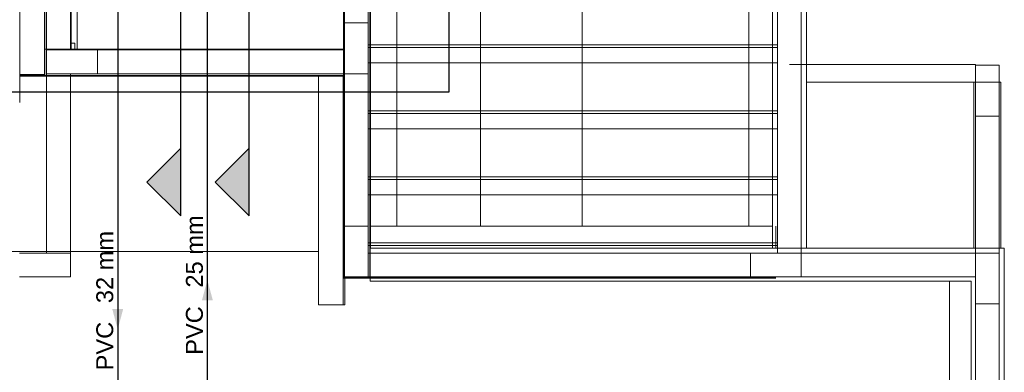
# Model space of a CAD drawing. Header units: millimetres. Extents: x -16331 to -10174, y -4135 to -3584.
# Tile 309 of 456: x -10262 to -10250, y -3993 to -3989. Entities that reach past the tile are written whole.
import ezdxf

# ---------------------------------------------------------------- set-up
doc = ezdxf.new("R2010")
doc.units = ezdxf.units.MM
for name, color, linetype in [('AF-Condutos', 4, 'Continuous'), ('AF-Sentido conduto', 7, 'Continuous'), ('AF-Textos conduto', 7, 'Continuous'), ('AL-Condutos', 3, 'Continuous'), ('AL-Sentido conduto', 7, 'Continuous'), ('AL-Textos conduto', 7, 'Continuous')]:
    doc.layers.add(name, color=color, linetype=linetype)
for name, color, linetype, lineweight in [('DI-Detalhes', 1, 'Continuous', 30), ('IFC-IfcBuildingElementProxy-Contorno', 250, 'Continuous', 5), ('IFC-IfcRoof-Contorno', 250, 'Continuous', 5), ('IFC-IfcSpace-Contorno', 250, 'Continuous', 5), ('IFC-IfcWall-Contorno', 250, 'Continuous', 5), ('IFC-IfcWallStandardCase-Contorno', 250, 'Continuous', 5), ('IFC-Laje-Contorno', 134, 'Continuous', 5), ('IFC-Pilar-Contorno', 83, 'Continuous', 5), ('IFC-Viga-Contorno', 66, 'Continuous', 5)]:
    doc.layers.add(name, color=color, linetype=linetype, lineweight=lineweight)
doc.styles.add('Arial', font='arial.ttf', dxfattribs={"height": 100})

msp = doc.modelspace()

# ---------------------------------------------------------------- hatches: boundary and pattern name
at = {"layer": 'AF-Sentido conduto', "linetype": 'Continuous'}
msp.add_hatch(color=140, dxfattribs=at).paths.add_polyline_path([(-10260.7588, -3992.5452), (-10260.6941, -3992.3037), (-10260.8235, -3992.3037)])
at = {"layer": 'AL-Sentido conduto', "linetype": 'Continuous'}
msp.add_hatch(color=3, dxfattribs=at).paths.add_polyline_path([(-10259.699, -3991.9613), (-10259.7637, -3992.2028), (-10259.6343, -3992.2028)])
at = {"layer": 'DI-Detalhes', "linetype": 'Continuous'}
for points in [[(-10260.0137, -3991.2052), (-10260.0137, -3990.4052), (-10260.4137, -3990.8052)], [(-10259.2059, -3991.2052), (-10259.2059, -3990.4052), (-10259.6059, -3990.8052)]]:
    msp.add_hatch(color=1, dxfattribs=at).paths.add_polyline_path(points)

# ---------------------------------------------------------------- linework, layer by layer
at = {"layer": 'AF-Condutos'}
msp.add_line((-10260.7588, -3988.2469), (-10260.7588, -3996.4435), dxfattribs=at)
at = {"layer": 'AF-Sentido conduto'}
msp.add_lwpolyline([(-10260.7588, -3992.1452), (-10260.7588, -3992.5452)], dxfattribs=at)
at = {"layer": 'AL-Condutos'}
msp.add_line((-10259.699, -3996.0519), (-10259.699, -3988.2707), dxfattribs=at)
at = {"layer": 'AL-Sentido conduto'}
msp.add_lwpolyline([(-10259.699, -3992.3613), (-10259.699, -3991.9613)], dxfattribs=at)
at = {"layer": 'DI-Detalhes'}
for p, q in [((-10260.0137, -3990.8052), (-10260.0137, -3981.5916)), ((-10259.2059, -3990.8052), (-10259.2059, -3981.5916))]:
    msp.add_line(p, q, dxfattribs=at)
for points in [[(-10262.7449, -3982.9979), (-10256.8435, -3982.9979), (-10256.8435, -3989.7423), (-10262.7449, -3989.7423), (-10262.7449, -3982.9979)], [(-10260.0137, -3991.2052), (-10260.0137, -3990.4052), (-10260.4137, -3990.8052), (-10260.0137, -3991.2052)], [(-10259.2059, -3991.2052), (-10259.2059, -3990.4052), (-10259.6059, -3990.8052), (-10259.2059, -3991.2052)]]:
    msp.add_lwpolyline(points, dxfattribs=at)
at = {"layer": 'IFC-IfcBuildingElementProxy-Contorno', "lineweight": 5}
for p, q in [((-10257.771, -3991.3262), (-10257.771, -3983.7835)), ((-10257.771, -3983.7835), (-10257.771, -3991.3262)), ((-10257.458, -3991.3262), (-10257.458, -3983.7835)), ((-10253.2998, -3983.7835), (-10253.2998, -3991.3262)), ((-10261.623, -3984.0945), (-10261.623, -3989.5433)), ((-10261.9163, -3988.2294), (-10261.9163, -3989.3508)), ((-10261.623, -3989.3508), (-10261.623, -3988.2294)), ((-10261.9163, -3989.3508), (-10261.9163, -3989.5332)), ((-10261.623, -3989.5332), (-10261.623, -3989.3508)), ((-10261.9163, -3989.5332), (-10261.9163, -3989.5433)), ((-10261.9163, -3989.5433), (-10261.623, -3989.5433)), ((-10261.623, -3989.5332), (-10261.9157, -3989.5332)), ((-10261.9157, -3989.5332), (-10261.9157, -3989.536)), ((-10261.9157, -3989.536), (-10261.9157, -3989.5433)), ((-10261.9157, -3989.5433), (-10261.9157, -3989.5513)), ((-10258.3863, -3989.5513), (-10261.9157, -3989.5513)), ((-10261.9157, -3989.5513), (-10261.9157, -3989.849)), ((-10261.9157, -3989.5513), (-10261.619, -3989.5513)), ((-10261.619, -3989.5332), (-10261.623, -3989.5332)), ((-10261.619, -3989.5513), (-10258.3863, -3989.5513)), ((-10258.3863, -3989.5513), (-10258.3863, -3989.8643)), ((-10258.093, -3989.5513), (-10258.3863, -3989.5513)), ((-10258.3863, -3989.5513), (-10258.093, -3989.5513)), ((-10258.093, -3989.5433), (-10258.093, -3991.6235)), ((-10258.093, -3989.8643), (-10258.093, -3989.5513)), ((-10258.093, -3989.5513), (-10258.089, -3989.5513)), ((-10258.089, -3989.5513), (-10258.089, -3989.5433)), ((-10261.9157, -3989.849), (-10261.9157, -3989.8643)), ((-10258.3863, -3989.8643), (-10258.3863, -3991.6086)), ((-10258.093, -3991.6235), (-10258.093, -3989.8643)), ((-10257.771, -3991.5835), (-10257.771, -3991.3262)), ((-10257.6705, -3991.3262), (-10257.771, -3991.3262)), ((-10257.458, -3991.3262), (-10257.6705, -3991.3262)), ((-10256.4705, -3991.3262), (-10257.458, -3991.3262)), ((-10255.2704, -3991.3262), (-10256.4705, -3991.3262)), ((-10253.2998, -3991.3262), (-10255.2704, -3991.3262)), ((-10253.0579, -3991.3262), (-10253.2998, -3991.3262)), ((-10253.0188, -3991.3262), (-10253.0579, -3991.3262)), ((-10252.9788, -3991.5835), (-10252.9788, -3991.3262)), ((-10258.3863, -3991.6086), (-10258.3863, -3991.6235)), ((-10258.3863, -3991.6235), (-10258.3863, -3992.2533)), ((-10258.093, -3991.6235), (-10258.093, -3991.9335)), ((-10258.093, -3992.2533), (-10258.093, -3991.6235)), ((-10257.779, -3991.6195), (-10257.779, -3991.6235)), ((-10257.7737, -3991.6195), (-10257.779, -3991.6195)), ((-10258.093, -3991.9335), (-10258.093, -3991.9415)), ((-10258.093, -3991.9415), (-10258.093, -3992.2533)), ((-10258.089, -3991.9335), (-10258.089, -3991.9415)), ((-10258.089, -3991.9415), (-10257.779, -3991.9415)), ((-10257.7737, -3991.9415), (-10258.089, -3991.9415)), ((-10258.0749, -3991.9415), (-10258.0749, -3991.9335)), ((-10258.0749, -3992.2533), (-10258.0749, -3991.9415)), ((-10257.779, -3991.9415), (-10252.9788, -3991.9415)), ((-10250.9261, -3991.9735), (-10250.9261, -3992.2545)), ((-10258.3863, -3992.2533), (-10258.093, -3992.2533)), ((-10258.093, -3992.2533), (-10258.089, -3992.2533)), ((-10258.089, -3992.2533), (-10258.0777, -3992.2533)), ((-10258.0777, -3992.2533), (-10258.0749, -3992.2533)), ((-10250.9261, -3992.2545), (-10250.9261, -3996.8325))]:
    msp.add_line(p, q, dxfattribs=at)
at = {"layer": 'IFC-IfcRoof-Contorno', "lineweight": 5}
for p, q in [((-10261.619, -3989.5433), (-10261.619, -3983.7735)), ((-10256.4705, -3983.7835), (-10256.4705, -3991.3262)), ((-10255.2704, -3983.7835), (-10255.2704, -3991.3262)), ((-10253.0188, -3983.7835), (-10253.0188, -3991.3262)), ((-10252.6188, -3989.6233), (-10252.6188, -3983.7835)), ((-10261.309, -3986.5133), (-10261.309, -3989.2335)), ((-10261.239, -3989.2335), (-10261.239, -3988.1034)), ((-10261.2652, -3989.1633), (-10261.309, -3989.1633)), ((-10261.2652, -3989.165), (-10261.2652, -3989.1633)), ((-10261.2652, -3989.2333), (-10261.2652, -3989.165)), ((-10261.309, -3989.2333), (-10261.2652, -3989.2333)), ((-10261.2652, -3989.2335), (-10261.239, -3989.2335)), ((-10252.6188, -3991.3262), (-10252.6188, -3989.6233)), ((-10250.6388, -3989.6235), (-10252.6188, -3989.6235)), ((-10250.3188, -3989.6235), (-10250.6388, -3989.6235)), ((-10250.3188, -3991.5835), (-10250.3188, -3989.6235)), ((-10253.0188, -3991.3262), (-10253.0188, -3991.5835)), ((-10252.6188, -3991.5835), (-10252.6188, -3991.3262)), ((-10266.419, -3991.6235), (-10261.9157, -3991.6235)), ((-10258.3863, -3991.6235), (-10266.419, -3991.6235)), ((-10261.9157, -3991.6235), (-10261.619, -3991.6235)), ((-10261.619, -3991.6235), (-10258.3863, -3991.6235)), ((-10257.7737, -3991.5835), (-10257.7737, -3991.6086)), ((-10257.6705, -3991.5835), (-10257.7737, -3991.5835)), ((-10257.7737, -3991.6086), (-10257.7737, -3991.6195)), ((-10257.7737, -3991.6195), (-10257.7737, -3991.6235)), ((-10257.7737, -3991.6235), (-10257.7737, -3991.9335)), ((-10257.458, -3991.5835), (-10257.6705, -3991.5835)), ((-10256.4705, -3991.5835), (-10257.458, -3991.5835)), ((-10255.2704, -3991.5835), (-10256.4705, -3991.5835)), ((-10253.2998, -3991.5835), (-10255.2704, -3991.5835)), ((-10253.0579, -3991.5835), (-10253.2998, -3991.5835)), ((-10253.0188, -3991.5835), (-10253.0579, -3991.5835)), ((-10252.9868, -3991.5835), (-10253.0188, -3991.5835)), ((-10252.9788, -3991.5835), (-10252.9868, -3991.5835)), ((-10252.8138, -3991.5835), (-10252.9788, -3991.5835)), ((-10252.6588, -3991.5835), (-10252.8138, -3991.5835)), ((-10250.9261, -3991.5835), (-10252.6588, -3991.5835)), ((-10250.6688, -3991.5835), (-10250.9261, -3991.5835)), ((-10250.6388, -3991.5835), (-10250.6688, -3991.5835)), ((-10250.6328, -3991.5835), (-10250.6388, -3991.5835)), ((-10250.6288, -3991.5835), (-10250.6328, -3991.5835)), ((-10250.3188, -3991.5835), (-10250.6288, -3991.5835)), ((-10250.2788, -3991.5835), (-10250.3188, -3991.5835)), ((-10250.2788, -3997.5035), (-10250.2788, -3991.5835)), ((-10257.7737, -3991.9335), (-10257.7737, -3991.9415)), ((-10257.7737, -3991.9415), (-10257.7737, -3991.9735)), ((-10257.7737, -3991.9735), (-10257.6705, -3991.9735)), ((-10257.6705, -3991.9735), (-10257.458, -3991.9735)), ((-10257.458, -3991.9735), (-10252.9788, -3991.9735)), ((-10252.9788, -3991.9735), (-10252.8138, -3991.9735)), ((-10252.8138, -3991.9735), (-10250.9261, -3991.9735)), ((-10250.9261, -3991.9735), (-10250.6688, -3991.9735)), ((-10250.6688, -3991.9735), (-10250.6688, -3992.2545)), ((-10250.6688, -3992.2545), (-10250.6688, -3997.1135))]:
    msp.add_line(p, q, dxfattribs=at)
at = {"layer": 'IFC-IfcSpace-Contorno', "lineweight": 5}
for p, q in [((-10250.6388, -3989.6233), (-10252.6188, -3989.6233)), ((-10250.6388, -3991.5835), (-10250.6388, -3989.6233))]:
    msp.add_line(p, q, dxfattribs=at)
at = {"layer": 'IFC-IfcWall-Contorno', "lineweight": 5}
for p, q in [((-10257.7737, -3991.6235), (-10257.779, -3991.6235)), ((-10257.779, -3991.6235), (-10257.779, -3991.9335)), ((-10257.779, -3991.9335), (-10252.9788, -3991.9335))]:
    msp.add_line(p, q, dxfattribs=at)
at = {"layer": 'IFC-IfcWallStandardCase-Contorno', "lineweight": 5}
for p, q in [((-10258.089, -3983.7835), (-10258.089, -3989.2333)), ((-10257.779, -3989.8793), (-10257.779, -3983.7835)), ((-10261.619, -3984.0945), (-10261.619, -3989.2333)), ((-10261.309, -3989.1633), (-10261.309, -3986.5133)), ((-10261.309, -3989.2333), (-10261.309, -3989.1633)), ((-10261.309, -3989.2333), (-10261.619, -3989.2333)), ((-10261.619, -3989.2333), (-10261.619, -3989.2335)), ((-10261.619, -3989.2333), (-10261.4588, -3989.2333)), ((-10261.619, -3989.2335), (-10261.619, -3989.2499)), ((-10261.619, -3989.2499), (-10261.619, -3989.5332)), ((-10261.4588, -3989.2333), (-10261.3454, -3989.2333)), ((-10261.3454, -3989.2333), (-10261.309, -3989.2333)), ((-10261.2652, -3989.2333), (-10261.309, -3989.2333)), ((-10261.239, -3989.2333), (-10261.2652, -3989.2333)), ((-10258.6498, -3989.2333), (-10261.239, -3989.2333)), ((-10258.089, -3989.2333), (-10258.6498, -3989.2333)), ((-10258.089, -3989.2826), (-10258.089, -3989.2333)), ((-10258.089, -3989.2333), (-10258.089, -3989.5332)), ((-10258.089, -3989.5332), (-10258.089, -3989.2826)), ((-10261.619, -3989.5332), (-10261.619, -3989.5433)), ((-10261.619, -3989.5433), (-10258.6498, -3989.5433)), ((-10258.6498, -3989.5433), (-10258.3863, -3989.5433)), ((-10258.3863, -3989.5433), (-10258.093, -3989.5433)), ((-10258.093, -3989.5433), (-10258.089, -3989.5433)), ((-10258.089, -3989.5433), (-10258.089, -3989.5332)), ((-10258.089, -3989.5332), (-10258.089, -3989.5433)), ((-10258.089, -3989.5433), (-10258.089, -3989.5513)), ((-10258.089, -3989.5513), (-10258.089, -3989.8793)), ((-10258.089, -3989.8793), (-10258.089, -3991.6086)), ((-10257.779, -3991.3262), (-10257.779, -3989.8793)), ((-10257.779, -3991.6086), (-10257.779, -3991.3262)), ((-10258.089, -3991.6086), (-10258.089, -3991.6235)), ((-10258.089, -3991.6235), (-10258.089, -3991.829)), ((-10257.779, -3991.6195), (-10257.779, -3991.6086)), ((-10257.779, -3991.6235), (-10257.779, -3991.6195)), ((-10257.779, -3991.829), (-10257.779, -3991.6235)), ((-10258.089, -3991.829), (-10258.089, -3991.883)), ((-10258.089, -3991.883), (-10258.089, -3991.9335)), ((-10257.779, -3991.883), (-10257.779, -3991.829)), ((-10257.779, -3991.9335), (-10257.779, -3991.883)), ((-10258.089, -3991.9335), (-10258.0749, -3991.9335)), ((-10258.0749, -3991.9335), (-10257.9839, -3991.9335)), ((-10257.9839, -3991.9335), (-10257.779, -3991.9335))]:
    msp.add_line(p, q, dxfattribs=at)
at = {"layer": 'IFC-Laje-Contorno', "lineweight": 5}
for p, q in [((-10261.599, -3989.2433), (-10261.599, -3983.7635)), ((-10261.319, -3983.7635), (-10261.319, -3989.2433)), ((-10258.079, -3988.9233), (-10258.079, -3984.0835)), ((-10252.9588, -3989.1835), (-10252.9588, -3984.0835)), ((-10257.799, -3987.8229), (-10257.799, -3989.1835)), ((-10258.079, -3989.2433), (-10258.079, -3988.9233)), ((-10257.799, -3989.1835), (-10257.799, -3989.2135)), ((-10257.799, -3989.1835), (-10257.799, -3989.2135)), ((-10252.9588, -3989.1835), (-10257.799, -3989.1835)), ((-10252.9588, -3989.2135), (-10252.9588, -3989.1835)), ((-10261.599, -3989.5233), (-10261.599, -3989.2433)), ((-10261.319, -3989.2433), (-10260.999, -3989.2433)), ((-10260.999, -3989.2433), (-10258.079, -3989.2433)), ((-10257.799, -3989.2135), (-10257.799, -3989.3935)), ((-10257.799, -3989.2135), (-10257.799, -3989.3935)), ((-10252.9588, -3989.2135), (-10257.799, -3989.2135)), ((-10252.9588, -3989.3935), (-10252.9588, -3989.2135)), ((-10257.799, -3989.3935), (-10257.799, -3989.9635)), ((-10257.799, -3989.3935), (-10257.799, -3989.4235)), ((-10252.9588, -3989.3935), (-10257.799, -3989.3935)), ((-10252.9588, -3989.9635), (-10252.9588, -3989.3935)), ((-10250.6188, -3989.4135), (-10252.8188, -3989.4135)), ((-10252.6788, -3989.4235), (-10252.6788, -3991.6435)), ((-10250.6188, -3990.0235), (-10250.6188, -3989.4135)), ((-10261.599, -3991.6435), (-10261.599, -3989.5233)), ((-10261.319, -3989.5233), (-10261.319, -3991.6435)), ((-10260.999, -3989.5233), (-10261.319, -3989.5233)), ((-10258.079, -3989.5233), (-10260.999, -3989.5233)), ((-10258.079, -3991.3235), (-10258.079, -3989.5233)), ((-10257.799, -3989.9635), (-10257.799, -3989.9935)), ((-10257.799, -3989.9635), (-10257.799, -3989.9935)), ((-10252.9588, -3989.9635), (-10257.799, -3989.9635)), ((-10257.799, -3989.9935), (-10257.799, -3990.1735)), ((-10257.799, -3989.9935), (-10257.799, -3990.1735)), ((-10252.9588, -3989.9935), (-10257.799, -3989.9935)), ((-10252.9588, -3989.9935), (-10252.9588, -3989.9635)), ((-10252.9588, -3990.1735), (-10252.9588, -3989.9935)), ((-10250.6188, -3991.6435), (-10250.6188, -3990.0235)), ((-10257.799, -3990.1735), (-10257.799, -3990.7435)), ((-10257.799, -3990.1735), (-10257.799, -3990.2035)), ((-10252.9588, -3990.1735), (-10257.799, -3990.1735)), ((-10252.9588, -3990.7435), (-10252.9588, -3990.1735)), ((-10257.799, -3990.7435), (-10257.799, -3990.7735)), ((-10257.799, -3990.7435), (-10257.799, -3990.7735)), ((-10252.9588, -3990.7435), (-10257.799, -3990.7435)), ((-10257.799, -3990.7735), (-10257.799, -3990.9535)), ((-10257.799, -3990.7735), (-10257.799, -3990.9535)), ((-10252.9588, -3990.7735), (-10257.799, -3990.7735)), ((-10252.9588, -3990.7735), (-10252.9588, -3990.7435)), ((-10252.9588, -3990.9535), (-10252.9588, -3990.7735)), ((-10257.799, -3990.9535), (-10257.799, -3991.5235)), ((-10257.799, -3990.9535), (-10257.799, -3990.9835)), ((-10252.9588, -3990.9535), (-10257.799, -3990.9535)), ((-10252.9588, -3991.5235), (-10252.9588, -3990.9535)), ((-10258.079, -3991.6435), (-10258.079, -3991.3235)), ((-10257.799, -3991.5235), (-10257.799, -3991.5535)), ((-10257.799, -3991.5235), (-10257.799, -3991.5535)), ((-10252.9588, -3991.5235), (-10257.799, -3991.5235)), ((-10252.9588, -3991.5535), (-10252.9588, -3991.5235)), ((-10261.919, -3991.6435), (-10261.599, -3991.6435)), ((-10261.319, -3991.6435), (-10261.319, -3991.9235)), ((-10258.079, -3991.9235), (-10258.079, -3991.6435)), ((-10257.799, -3991.5535), (-10257.799, -3991.6435)), ((-10257.799, -3991.5535), (-10257.799, -3991.6435)), ((-10252.9588, -3991.5535), (-10257.799, -3991.5535)), ((-10257.799, -3991.6435), (-10253.2788, -3991.6435)), ((-10253.2788, -3991.6435), (-10252.9588, -3991.6435)), ((-10252.9588, -3991.6435), (-10252.9588, -3991.5535)), ((-10252.6788, -3991.6435), (-10250.6188, -3991.6435)), ((-10261.319, -3991.9235), (-10261.919, -3991.9235)), ((-10257.799, -3991.9235), (-10258.079, -3991.9235)), ((-10253.2788, -3991.9235), (-10257.799, -3991.9235)), ((-10252.6788, -3991.9235), (-10253.2788, -3991.9235)), ((-10250.9388, -3991.9235), (-10252.6788, -3991.9235)), ((-10250.6188, -3991.9235), (-10250.9388, -3991.9235)), ((-10250.6188, -3992.2435), (-10250.6188, -3991.9235)), ((-10250.6188, -3997.1635), (-10250.6188, -3992.2435))]:
    msp.add_line(p, q, dxfattribs=at)
at = {"layer": 'IFC-Pilar-Contorno', "lineweight": 5}
for p, q in [((-10258.079, -3988.9233), (-10258.079, -3989.1633)), ((-10257.911, -3988.9233), (-10258.079, -3988.9233)), ((-10257.799, -3988.9233), (-10257.911, -3988.9233)), ((-10257.799, -3989.2833), (-10257.799, -3988.9233)), ((-10258.079, -3989.1633), (-10258.079, -3989.2433)), ((-10261.599, -3989.2433), (-10261.599, -3989.3553)), ((-10261.319, -3989.2433), (-10261.599, -3989.2433)), ((-10261.239, -3989.2433), (-10261.319, -3989.2433)), ((-10260.999, -3989.2433), (-10261.239, -3989.2433)), ((-10260.999, -3989.4113), (-10260.999, -3989.2433)), ((-10258.079, -3989.2433), (-10258.079, -3989.5233)), ((-10257.799, -3989.5233), (-10257.799, -3989.2833)), ((-10261.599, -3989.3553), (-10261.599, -3989.5233)), ((-10260.999, -3989.5233), (-10260.999, -3989.4113)), ((-10250.3388, -3989.4235), (-10250.6188, -3989.4235)), ((-10250.6188, -3989.4235), (-10250.6188, -3990.0235)), ((-10250.3388, -3990.0235), (-10250.3388, -3989.4235)), ((-10261.599, -3989.5233), (-10261.359, -3989.5233)), ((-10261.359, -3989.5233), (-10261.319, -3989.5233)), ((-10261.319, -3989.5233), (-10260.999, -3989.5233)), ((-10258.079, -3989.5233), (-10257.967, -3989.5233)), ((-10257.967, -3989.5233), (-10257.799, -3989.5233)), ((-10250.6188, -3990.0235), (-10250.3388, -3990.0235)), ((-10258.079, -3991.3235), (-10258.079, -3991.5635)), ((-10257.911, -3991.3235), (-10258.079, -3991.3235)), ((-10257.799, -3991.3235), (-10257.911, -3991.3235)), ((-10257.799, -3991.6435), (-10257.799, -3991.3235)), ((-10261.599, -3991.6435), (-10261.919, -3991.6435)), ((-10261.319, -3991.6435), (-10261.599, -3991.6435)), ((-10261.319, -3991.9235), (-10261.319, -3991.6435)), ((-10258.079, -3991.5635), (-10258.079, -3991.6435)), ((-10258.079, -3991.6435), (-10258.079, -3991.9235)), ((-10257.799, -3991.6835), (-10257.799, -3991.6435)), ((-10253.2788, -3991.6435), (-10253.2788, -3991.9235)), ((-10252.9588, -3991.6435), (-10253.2788, -3991.6435)), ((-10252.6788, -3991.6435), (-10252.9588, -3991.6435)), ((-10252.6788, -3991.9235), (-10252.6788, -3991.6435)), ((-10250.3388, -3991.6435), (-10250.6188, -3991.6435)), ((-10250.6188, -3991.6435), (-10250.6188, -3991.9235)), ((-10250.3388, -3991.9235), (-10250.3388, -3991.6435)), ((-10257.799, -3991.9235), (-10257.799, -3991.6835)), ((-10261.919, -3991.9235), (-10261.599, -3991.9235)), ((-10261.599, -3991.9235), (-10261.319, -3991.9235)), ((-10258.079, -3991.9235), (-10257.967, -3991.9235)), ((-10257.967, -3991.9235), (-10257.799, -3991.9235)), ((-10253.2788, -3991.9235), (-10252.9588, -3991.9235)), ((-10252.9588, -3991.9235), (-10252.6788, -3991.9235)), ((-10250.6188, -3991.9235), (-10250.6188, -3992.2435)), ((-10250.3388, -3992.2435), (-10250.3388, -3991.9235)), ((-10250.6188, -3992.2435), (-10250.3388, -3992.2435))]:
    msp.add_line(p, q, dxfattribs=at)
at = {"layer": 'IFC-Viga-Contorno', "lineweight": 5}
for p, q in [((-10261.599, -3983.7635), (-10261.599, -3989.2433)), ((-10261.319, -3989.2433), (-10261.319, -3983.7635)), ((-10258.079, -3984.0835), (-10258.079, -3988.9233)), ((-10257.799, -3988.9233), (-10257.799, -3984.0835)), ((-10252.9588, -3984.0835), (-10252.9588, -3989.1835)), ((-10252.6788, -3989.4135), (-10252.6788, -3984.0835)), ((-10258.079, -3988.9233), (-10257.799, -3988.9233)), ((-10252.9588, -3989.1835), (-10252.9588, -3989.2135)), ((-10261.599, -3989.2433), (-10261.319, -3989.2433)), ((-10258.079, -3989.2433), (-10260.999, -3989.2433)), ((-10258.079, -3989.5233), (-10258.079, -3989.2433)), ((-10252.9588, -3989.2135), (-10252.9588, -3989.3935)), ((-10252.9588, -3989.3935), (-10252.9588, -3989.4135)), ((-10252.9588, -3989.4135), (-10252.9588, -3989.9635)), ((-10252.6788, -3991.6435), (-10252.6788, -3989.4135)), ((-10261.319, -3989.5233), (-10261.599, -3989.5233)), ((-10261.599, -3989.5233), (-10261.599, -3991.6435)), ((-10261.319, -3991.6435), (-10261.319, -3989.5233)), ((-10260.999, -3989.5233), (-10258.079, -3989.5233)), ((-10258.079, -3989.5233), (-10258.079, -3991.3235)), ((-10257.799, -3989.5233), (-10258.079, -3989.5233)), ((-10257.799, -3991.3235), (-10257.799, -3989.5233)), ((-10252.9588, -3989.9635), (-10252.9588, -3989.9935)), ((-10252.9588, -3989.9935), (-10252.9588, -3990.1735)), ((-10250.3388, -3990.0235), (-10250.6188, -3990.0235)), ((-10250.6188, -3990.0235), (-10250.6188, -3991.6435)), ((-10250.3388, -3991.6435), (-10250.3388, -3990.0235)), ((-10252.9588, -3990.1735), (-10252.9588, -3990.7435)), ((-10252.9588, -3990.7435), (-10252.9588, -3990.7735)), ((-10252.9588, -3990.7735), (-10252.9588, -3990.9535)), ((-10252.9588, -3990.9535), (-10252.9588, -3991.5235)), ((-10252.9588, -3991.5235), (-10252.9588, -3991.5535)), ((-10261.599, -3991.6435), (-10261.319, -3991.6435)), ((-10257.799, -3991.6435), (-10257.799, -3991.9235)), ((-10253.2788, -3991.6435), (-10257.799, -3991.6435)), ((-10253.2788, -3991.9235), (-10253.2788, -3991.6435)), ((-10252.9588, -3991.5535), (-10252.9588, -3991.6435)), ((-10252.9588, -3991.6435), (-10252.6788, -3991.6435)), ((-10252.6788, -3991.6435), (-10252.6788, -3991.9235)), ((-10250.6188, -3991.6435), (-10252.6788, -3991.6435)), ((-10250.6188, -3991.6435), (-10250.3388, -3991.6435)), ((-10250.6188, -3991.9235), (-10250.6188, -3991.6435)), ((-10257.799, -3991.9235), (-10253.2788, -3991.9235)), ((-10252.6788, -3991.9235), (-10250.6188, -3991.9235)), ((-10250.3388, -3992.2435), (-10250.6188, -3992.2435)), ((-10250.6188, -3992.2435), (-10250.6188, -3997.1635)), ((-10250.3388, -3997.1635), (-10250.3388, -3992.2435))]:
    msp.add_line(p, q, dxfattribs=at)

# ---------------------------------------------------------------- texts
at = {"layer": 'AF-Textos conduto', "char_height": 0.2, "rotation": 90.00021, "line_spacing_factor": 0.6, "style": 'Arial'}
for s, insert, width, attachment_point in [('32 mm', (-10260.8095, -3992.2352), 1.707622, 7), ('PVC', (-10260.8095, -3992.4552), 1.14939, 9)]:
    msp.add_mtext(s, dxfattribs=dict(at, insert=insert, width=width, attachment_point=attachment_point))
at = {"layer": 'AL-Textos conduto', "char_height": 0.2, "rotation": 90.00021, "line_spacing_factor": 0.6, "style": 'Arial'}
for s, insert, width, attachment_point in [('25 mm', (-10259.7497, -3992.0513), 1.707622, 7), ('PVC', (-10259.7497, -3992.2713), 1.14939, 9)]:
    msp.add_mtext(s, dxfattribs=dict(at, insert=insert, width=width, attachment_point=attachment_point))

doc.saveas('drawing.dxf')
